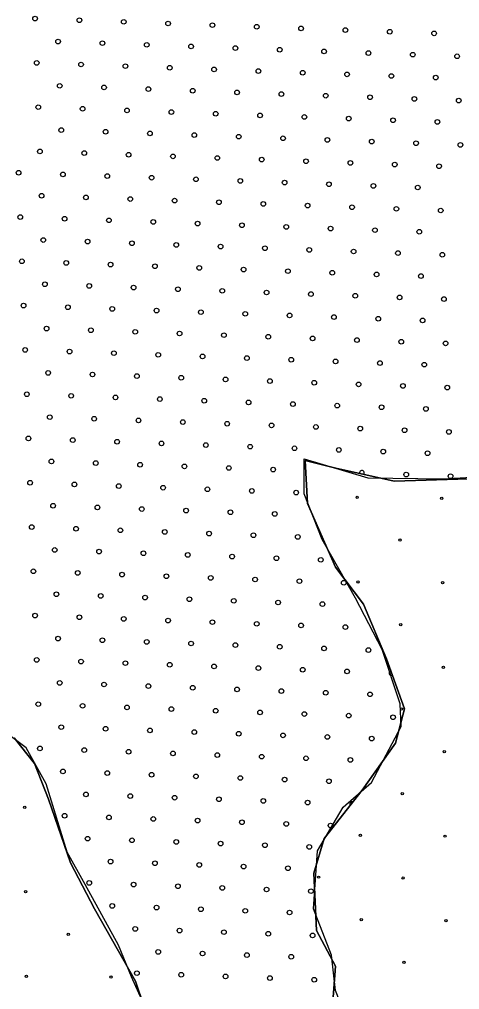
# Model space of a CAD drawing. Extents: x 1612280 to 1883141, y 560852 to 780851.
# Drawn here: x 1791920 to 1793921, y 639395 to 643812 of the extents above; entities that cross this region are included whole.
import ezdxf

# ---------------------------------------------------------------- set-up
doc = ezdxf.new("R2010")
doc.units = 0
for name, color, linetype in [('DESIGN - EROSION CONTROL - Devices', 7, 'Continuous'), ('DESIGN - SCRATCH - User 1', 7, 'Continuous'), ('DESIGN - TRAFFIC CONTROL PERMANENT - Pavement Marking Text', 7, 'Continuous')]:
    doc.layers.add(name, color=color, linetype=linetype)

msp = doc.modelspace()

# ---------------------------------------------------------------- linework, layer by layer
at = {"layer": 'DESIGN - EROSION CONTROL - Devices'}
for centre in [(1793455.2, 641635.3), (1793455.2, 641635.3), (1793839.7, 641631.6), (1793839.7, 641631.6), (1793649.3, 641441.2), (1793649.3, 641441.2), (1793458.9, 641250.8), (1793458.9, 641250.8), (1793843.5, 641247.1), (1793843.5, 641247.1), (1793653.1, 641056.7), (1793653.1, 641056.7), (1793847.2, 640862.5), (1793847.2, 640862.5), (1793656.8, 640672.1), (1793656.8, 640672.1), (1793850.9, 640478), (1793850.9, 640478), (1793660.5, 640287.5), (1793660.5, 640287.5), (1791943.9, 640225), (1791943.9, 640225), (1793470.1, 640097.1), (1793470.1, 640097.1), (1793854.7, 640093.4), (1793854.7, 640093.4), (1793279.7, 639906.7), (1793279.7, 639906.7), (1793664.3, 639903), (1793664.3, 639903), (1791947.7, 639840.4), (1791947.7, 639840.4), (1793473.9, 639712.6), (1793473.9, 639712.6), (1793858.4, 639708.8), (1793858.4, 639708.8), (1792141.8, 639646.3), (1792141.8, 639646.3), (1793668, 639518.4), (1793668, 639518.4), (1791951.4, 639455.9), (1791951.4, 639455.9), (1792335.9, 639452.1), (1792335.9, 639452.1)]:
    msp.add_circle(centre, 5.28, dxfattribs=at)
msp.add_arc((1792138.1, 640030.8), 5.28, 178.2082, 215.7539, dxfattribs=at)
at = {"layer": 'DESIGN - SCRATCH - User 1'}
for points in [[(1793637.2, 638677.9), (1793619.9, 638889.7), (1793442.8, 639170.6), (1793356.4, 639391.1), (1793339.2, 639551), (1793257.1, 639762.8), (1793274.4, 640026.4), (1793391, 640225.3), (1793520.6, 640337.6), (1793654.5, 640592.7), (1793650.2, 640696.4), (1793568.1, 640942.8), (1793447.1, 641176.2), (1793296, 641444.2), (1793213.9, 641651.6), (1793213.9, 641811.5)], [(1793213.9, 641811.5), (1793503.6, 641724.3), (1793844.9, 641720), (1794000.4, 641728.6), (1794082.4, 641655.1), (1794289.8, 641413.1), (1794441, 641391.5), (1794514.4, 641430.4), (1794600.8, 641499.5), (1794808.1, 641503.8), (1795011.2, 641534.1), (1795132.1, 641490.9), (1795205.5, 641387.1), (1795279, 641235.9), (1795274.6, 641019.7), (1795179.6, 640786.3), (1795002.5, 640604.8), (1794860, 640354.1), (1794760.6, 640189.9), (1794747.7, 640081.8), (1794790.9, 639978.1), (1794903.2, 639865.7)], [(1793637.2, 638677.9), (1793619.9, 638889.7), (1793442.8, 639170.6), (1793356.4, 639391.1), (1793339.2, 639551), (1793257.1, 639762.8), (1793274.4, 640026.4), (1793391, 640225.3), (1793520.6, 640337.6), (1793654.5, 640592.7), (1793650.2, 640696.4), (1793568.1, 640942.8), (1793447.1, 641176.2), (1793296, 641444.2), (1793213.9, 641651.6), (1793213.9, 641811.5)], [(1793213.9, 641811.5), (1793503.6, 641724.3), (1793844.9, 641720), (1794000.4, 641728.6), (1794082.4, 641655.1), (1794289.8, 641413.1), (1794441, 641391.5), (1794514.4, 641430.4), (1794600.8, 641499.5), (1794808.1, 641503.8), (1795011.2, 641534.1), (1795132.1, 641490.9), (1795205.5, 641387.1), (1795279, 641235.9), (1795274.6, 641019.7), (1795179.6, 640786.3), (1795002.5, 640604.8), (1794860, 640354.1), (1794760.6, 640189.9), (1794747.7, 640081.8), (1794790.9, 639978.1), (1794903.2, 639865.7)], [(1795061.4, 641509.7), (1794832.5, 641515.6), (1794621.1, 641498), (1794462.6, 641404), (1794315.8, 641404), (1794180.8, 641527.3), (1794010.5, 641721.2), (1793623.1, 641709.4), (1793358.9, 641768.2), (1793218, 641803.4)], [(1793218, 641803.4), (1793229.2, 641607.6), (1793356.7, 641317.6), (1793484.2, 641149.4), (1793588.6, 640900), (1793669.7, 640673.8), (1793629.1, 640517.2), (1793478.4, 640302.6), (1793304.5, 640082.2), (1793258.2, 639925.6), (1793269.7, 639664.6), (1793356.7, 639502.2), (1793345.1, 639339.8)], [(1793345.1, 639339.8), (1793356.7, 639502.2), (1793269.7, 639664.6), (1793258.2, 639925.6), (1793304.5, 640082.2), (1793478.4, 640302.6), (1793629.1, 640517.2), (1793669.7, 640673.8), (1793588.6, 640900), (1793484.2, 641149.4), (1793356.7, 641317.6), (1793229.2, 641607.6), (1793218, 641803.4)], [(1793218, 641803.4), (1793358.9, 641768.2), (1793623.1, 641709.4), (1794010.5, 641721.2), (1794180.8, 641527.3), (1794315.8, 641404), (1794462.6, 641404), (1794621.1, 641498), (1794832.5, 641515.6), (1795061.4, 641509.7)], [(1795061.4, 641509.7), (1794832.5, 641515.6), (1794621.1, 641498), (1794462.6, 641404), (1794315.8, 641404), (1794180.8, 641527.3), (1794010.5, 641721.2), (1793623.1, 641709.4), (1793358.9, 641768.2), (1793218, 641803.4)], [(1793218, 641803.4), (1793229.2, 641607.6), (1793356.7, 641317.6), (1793484.2, 641149.4), (1793588.6, 640900), (1793669.7, 640673.8), (1793629.1, 640517.2), (1793478.4, 640302.6), (1793304.5, 640082.2), (1793258.2, 639925.6), (1793269.7, 639664.6), (1793356.7, 639502.2), (1793345.1, 639339.8)], [(1793345.1, 639339.8), (1793356.7, 639502.2), (1793269.7, 639664.6), (1793258.2, 639925.6), (1793304.5, 640082.2), (1793478.4, 640302.6), (1793629.1, 640517.2), (1793669.7, 640673.8), (1793588.6, 640900), (1793484.2, 641149.4), (1793356.7, 641317.6), (1793229.2, 641607.6), (1793218, 641803.4)], [(1793218, 641803.4), (1793358.9, 641768.2), (1793623.1, 641709.4), (1794010.5, 641721.2), (1794180.8, 641527.3), (1794315.8, 641404), (1794462.6, 641404), (1794621.1, 641498), (1794832.5, 641515.6), (1795061.4, 641509.7)], [(1792429.9, 639453.7), (1792369.4, 639596.4), (1792218.2, 639873), (1792136.2, 640020), (1792041.1, 640331.2), (1791950.4, 640495.4), (1791764.7, 640633.7), (1791306.8, 640767.7), (1791043.3, 640836.9), (1790853.3, 640798), (1790693.5, 640715.8), (1790555.2, 640590.5), (1790438.6, 640404.6), (1790399.7, 640214.5), (1790360.8, 639968.1), (1790352.2, 639643.9)], [(1792429.9, 639453.7), (1792369.4, 639596.4), (1792218.2, 639873), (1792136.2, 640020), (1792041.1, 640331.2), (1791950.4, 640495.4), (1791764.7, 640633.7), (1791306.8, 640767.7), (1791043.3, 640836.9), (1790853.3, 640798), (1790693.5, 640715.8), (1790555.2, 640590.5), (1790438.6, 640404.6), (1790399.7, 640214.5), (1790360.8, 639968.1), (1790352.2, 639643.9)], [(1792527.8, 639194.8), (1792446.7, 639432.6), (1792261.2, 639763.2), (1792151.1, 639972), (1792052.5, 640262), (1791988.8, 640424.4), (1791896, 640540.4)], [(1791896, 640540.4), (1791988.8, 640424.4), (1792052.5, 640262), (1792151.1, 639972), (1792261.2, 639763.2), (1792446.7, 639432.6), (1792527.8, 639194.8)], [(1792527.8, 639194.8), (1792446.7, 639432.6), (1792261.2, 639763.2), (1792151.1, 639972), (1792052.5, 640262), (1791988.8, 640424.4), (1791896, 640540.4)], [(1791896, 640540.4), (1791988.8, 640424.4), (1792052.5, 640262), (1792151.1, 639972), (1792261.2, 639763.2), (1792446.7, 639432.6), (1792527.8, 639194.8)], [(1792812.2, 638808.3), (1792730.1, 638833.5), (1792566, 639088.5), (1792509.8, 639274.4), (1792429.9, 639453.7)], [(1792812.2, 638808.3), (1792730.1, 638833.5), (1792566, 639088.5), (1792509.8, 639274.4), (1792429.9, 639453.7)]]:
    msp.add_lwpolyline(points, dxfattribs=at)
at = {"layer": 'DESIGN - TRAFFIC CONTROL PERMANENT - Pavement Marking Text'}
for centre in [(1791990.5, 643815.5), (1791990.5, 643815.5), (1792192.2, 643808), (1792192.2, 643808), (1792393.8, 643800.6), (1792393.8, 643800.6), (1792595.4, 643793.1), (1792595.4, 643793.1), (1792797, 643785.6), (1792797, 643785.6), (1792998.6, 643778.2), (1792998.6, 643778.2), (1793200.2, 643770.7), (1793200.2, 643770.7), (1793401.8, 643763.2), (1793401.8, 643763.2), (1793603.4, 643755.8), (1793603.4, 643755.8), (1792095.1, 643710.9), (1792095.1, 643710.9), (1793805, 643748.3), (1793805, 643748.3), (1792296.7, 643703.5), (1792296.7, 643703.5), (1792498.3, 643696), (1792498.3, 643696), (1792699.9, 643688.5), (1792699.9, 643688.5), (1792901.5, 643681.1), (1792901.5, 643681.1), (1793103.1, 643673.6), (1793103.1, 643673.6), (1793304.7, 643666.1), (1793304.7, 643666.1), (1793506.4, 643658.7), (1793506.4, 643658.7), (1793708, 643651.2), (1793708, 643651.2), (1793909.6, 643643.7), (1793909.6, 643643.7), (1791998, 643613.9), (1791998, 643613.9), (1792199.6, 643606.4), (1792199.6, 643606.4), (1792401.2, 643598.9), (1792401.2, 643598.9), (1792602.8, 643591.5), (1792602.8, 643591.5), (1792804.5, 643584), (1792804.5, 643584), (1793006.1, 643576.5), (1793006.1, 643576.5), (1793207.7, 643569.1), (1793207.7, 643569.1), (1793409.3, 643561.6), (1793409.3, 643561.6), (1793610.9, 643554.1), (1793610.9, 643554.1), (1793812.5, 643546.7), (1793812.5, 643546.7), (1792102.6, 643509.3), (1792102.6, 643509.3), (1792304.2, 643501.9), (1792304.2, 643501.9), (1792505.8, 643494.4), (1792505.8, 643494.4), (1792707.4, 643486.9), (1792707.4, 643486.9), (1792909, 643479.5), (1792909, 643479.5), (1793110.6, 643472), (1793110.6, 643472), (1793312.2, 643464.5), (1793312.2, 643464.5), (1793513.8, 643457.1), (1793513.8, 643457.1), (1793715.4, 643449.6), (1793715.4, 643449.6), (1793917, 643442.1), (1793917, 643442.1), (1792005.5, 643412.3), (1792005.5, 643412.3), (1792207.1, 643404.8), (1792207.1, 643404.8), (1792408.7, 643397.3), (1792408.7, 643397.3), (1792610.3, 643389.9), (1792610.3, 643389.9), (1792811.9, 643382.4), (1792811.9, 643382.4), (1793013.5, 643374.9), (1793013.5, 643374.9), (1793215.1, 643367.5), (1793215.1, 643367.5), (1793416.8, 643360), (1793416.8, 643360), (1793618.4, 643352.5), (1793618.4, 643352.5), (1792110, 643307.7), (1792110, 643307.7), (1793820, 643345.1), (1793820, 643345.1), (1792311.6, 643300.3), (1792311.6, 643300.3), (1792513.2, 643292.8), (1792513.2, 643292.8), (1792714.8, 643285.3), (1792714.8, 643285.3), (1792916.5, 643277.9), (1792916.5, 643277.9), (1793118.1, 643270.4), (1793118.1, 643270.4), (1793319.7, 643262.9), (1793319.7, 643262.9), (1793521.3, 643255.5), (1793521.3, 643255.5), (1793722.9, 643248), (1793722.9, 643248), (1793924.5, 643240.5), (1793924.5, 643240.5), (1792012.9, 643210.7), (1792012.9, 643210.7), (1792214.6, 643203.2), (1792214.6, 643203.2), (1792416.2, 643195.7), (1792416.2, 643195.7), (1792617.8, 643188.3), (1792617.8, 643188.3), (1792819.4, 643180.8), (1792819.4, 643180.8), (1793021, 643173.3), (1793021, 643173.3), (1793222.6, 643165.9), (1793222.6, 643165.9), (1793424.2, 643158.4), (1793424.2, 643158.4), (1793625.8, 643150.9), (1793625.8, 643150.9), (1793827.4, 643143.5), (1793827.4, 643143.5), (1791915.9, 643113.6), (1791915.9, 643113.6), (1792117.5, 643106.1), (1792117.5, 643106.1), (1792319.1, 643098.7), (1792319.1, 643098.7), (1792520.7, 643091.2), (1792520.7, 643091.2), (1792722.3, 643083.7), (1792722.3, 643083.7), (1792923.9, 643076.2), (1792923.9, 643076.2), (1793125.5, 643068.8), (1793125.5, 643068.8), (1793327.1, 643061.3), (1793327.1, 643061.3), (1793528.8, 643053.8), (1793528.8, 643053.8), (1793730.4, 643046.4), (1793730.4, 643046.4), (1792020.4, 643009), (1792020.4, 643009), (1792222, 643001.6), (1792222, 643001.6), (1792423.6, 642994.1), (1792423.6, 642994.1), (1792625.2, 642986.6), (1792625.2, 642986.6), (1792826.9, 642979.2), (1792826.9, 642979.2), (1793028.5, 642971.7), (1793028.5, 642971.7), (1793230.1, 642964.2), (1793230.1, 642964.2), (1793431.7, 642956.8), (1793431.7, 642956.8), (1791923.3, 642912), (1791923.3, 642912), (1793633.3, 642949.3), (1793633.3, 642949.3), (1793834.9, 642941.8), (1793834.9, 642941.8), (1792125, 642904.5), (1792125, 642904.5), (1792326.6, 642897), (1792326.6, 642897), (1792528.2, 642889.6), (1792528.2, 642889.6), (1792729.8, 642882.1), (1792729.8, 642882.1), (1792931.4, 642874.6), (1792931.4, 642874.6), (1793133, 642867.2), (1793133, 642867.2), (1793334.6, 642859.7), (1793334.6, 642859.7), (1793536.2, 642852.2), (1793536.2, 642852.2), (1793737.8, 642844.8), (1793737.8, 642844.8), (1792027.9, 642807.4), (1792027.9, 642807.4), (1792229.5, 642800), (1792229.5, 642800), (1792431.1, 642792.5), (1792431.1, 642792.5), (1792632.7, 642785), (1792632.7, 642785), (1792834.3, 642777.6), (1792834.3, 642777.6), (1793035.9, 642770.1), (1793035.9, 642770.1), (1793237.5, 642762.6), (1793237.5, 642762.6), (1793439.2, 642755.2), (1793439.2, 642755.2), (1793640.8, 642747.7), (1793640.8, 642747.7), (1793842.4, 642740.2), (1793842.4, 642740.2), (1791930.8, 642710.4), (1791930.8, 642710.4), (1792132.4, 642702.9), (1792132.4, 642702.9), (1792334, 642695.4), (1792334, 642695.4), (1792535.6, 642688), (1792535.6, 642688), (1792737.3, 642680.5), (1792737.3, 642680.5), (1792938.9, 642673), (1792938.9, 642673), (1793140.5, 642665.6), (1793140.5, 642665.6), (1793342.1, 642658.1), (1793342.1, 642658.1), (1793543.7, 642650.6), (1793543.7, 642650.6), (1792035.3, 642605.8), (1792035.3, 642605.8), (1793745.3, 642643.2), (1793745.3, 642643.2), (1792237, 642598.4), (1792237, 642598.4), (1792438.6, 642590.9), (1792438.6, 642590.9), (1792640.2, 642583.4), (1792640.2, 642583.4), (1792841.8, 642576), (1792841.8, 642576), (1793043.4, 642568.5), (1793043.4, 642568.5), (1793245, 642561), (1793245, 642561), (1793446.6, 642553.6), (1793446.6, 642553.6), (1793648.2, 642546.1), (1793648.2, 642546.1), (1793849.8, 642538.6), (1793849.8, 642538.6), (1791938.3, 642508.8), (1791938.3, 642508.8), (1792139.9, 642501.3), (1792139.9, 642501.3), (1792341.5, 642493.8), (1792341.5, 642493.8), (1792543.1, 642486.4), (1792543.1, 642486.4), (1792744.7, 642478.9), (1792744.7, 642478.9), (1792946.3, 642471.4), (1792946.3, 642471.4), (1793147.9, 642464), (1793147.9, 642464), (1793349.5, 642456.5), (1793349.5, 642456.5), (1793551.2, 642449), (1793551.2, 642449), (1793752.8, 642441.6), (1793752.8, 642441.6), (1792042.8, 642404.2), (1792042.8, 642404.2), (1792244.4, 642396.7), (1792244.4, 642396.7), (1792446, 642389.3), (1792446, 642389.3), (1792647.6, 642381.8), (1792647.6, 642381.8), (1792849.3, 642374.3), (1792849.3, 642374.3), (1793050.9, 642366.9), (1793050.9, 642366.9), (1793252.5, 642359.4), (1793252.5, 642359.4), (1793454.1, 642351.9), (1793454.1, 642351.9), (1793655.7, 642344.5), (1793655.7, 642344.5), (1793857.3, 642337), (1793857.3, 642337), (1791945.7, 642307.1), (1791945.7, 642307.1), (1792147.4, 642299.7), (1792147.4, 642299.7), (1792349, 642292.2), (1792349, 642292.2), (1792550.6, 642284.7), (1792550.6, 642284.7), (1792752.2, 642277.3), (1792752.2, 642277.3), (1792953.8, 642269.8), (1792953.8, 642269.8), (1793155.4, 642262.3), (1793155.4, 642262.3), (1793357, 642254.9), (1793357, 642254.9), (1793558.6, 642247.4), (1793558.6, 642247.4), (1792050.3, 642202.6), (1792050.3, 642202.6), (1793760.2, 642239.9), (1793760.2, 642239.9), (1792251.9, 642195.1), (1792251.9, 642195.1), (1792453.5, 642187.7), (1792453.5, 642187.7), (1792655.1, 642180.2), (1792655.1, 642180.2), (1792856.7, 642172.7), (1792856.7, 642172.7), (1793058.3, 642165.3), (1793058.3, 642165.3), (1793259.9, 642157.8), (1793259.9, 642157.8), (1793461.6, 642150.3), (1793461.6, 642150.3), (1793663.2, 642142.9), (1793663.2, 642142.9), (1793864.8, 642135.4), (1793864.8, 642135.4), (1791953.2, 642105.5), (1791953.2, 642105.5), (1792154.8, 642098.1), (1792154.8, 642098.1), (1792356.4, 642090.6), (1792356.4, 642090.6), (1792558, 642083.1), (1792558, 642083.1), (1792759.7, 642075.7), (1792759.7, 642075.7), (1792961.3, 642068.2), (1792961.3, 642068.2), (1793162.9, 642060.7), (1793162.9, 642060.7), (1793364.5, 642053.3), (1793364.5, 642053.3), (1793566.1, 642045.8), (1793566.1, 642045.8), (1793767.7, 642038.3), (1793767.7, 642038.3), (1792057.7, 642001), (1792057.7, 642001), (1792259.4, 641993.5), (1792259.4, 641993.5), (1792461, 641986.1), (1792461, 641986.1), (1792662.6, 641978.6), (1792662.6, 641978.6), (1792864.2, 641971.1), (1792864.2, 641971.1), (1793065.8, 641963.7), (1793065.8, 641963.7), (1793267.4, 641956.2), (1793267.4, 641956.2), (1793469, 641948.7), (1793469, 641948.7), (1793670.6, 641941.3), (1793670.6, 641941.3), (1791960.7, 641903.9), (1791960.7, 641903.9), (1792162.3, 641896.5), (1792162.3, 641896.5), (1793872.2, 641933.8), (1793872.2, 641933.8), (1792363.9, 641889), (1792363.9, 641889), (1792565.5, 641881.5), (1792565.5, 641881.5), (1792767.1, 641874.1), (1792767.1, 641874.1), (1792968.7, 641866.6), (1792968.7, 641866.6), (1793170.3, 641859.1), (1793170.3, 641859.1), (1793371.9, 641851.7), (1793371.9, 641851.7), (1793573.6, 641844.2), (1793573.6, 641844.2), (1793775.2, 641836.7), (1793775.2, 641836.7), (1792065.2, 641799.4), (1792065.2, 641799.4), (1792266.8, 641791.9), (1792266.8, 641791.9), (1792468.4, 641784.5), (1792468.4, 641784.5), (1792670, 641777), (1792670, 641777), (1792871.7, 641769.5), (1792871.7, 641769.5), (1793073.3, 641762), (1793073.3, 641762), (1793678.1, 641739.6), (1793678.1, 641739.6), (1793879.7, 641732.2), (1793879.7, 641732.2), (1791968.1, 641702.3), (1791968.1, 641702.3), (1792169.8, 641694.8), (1792169.8, 641694.8), (1792371.4, 641687.4), (1792371.4, 641687.4), (1792573, 641679.9), (1792573, 641679.9), (1792774.6, 641672.4), (1792774.6, 641672.4), (1792976.2, 641665), (1792976.2, 641665), (1793177.8, 641657.5), (1793177.8, 641657.5), (1792072.7, 641597.8), (1792072.7, 641597.8), (1792274.3, 641590.3), (1792274.3, 641590.3), (1792475.9, 641582.8), (1792475.9, 641582.8), (1792677.5, 641575.4), (1792677.5, 641575.4), (1792879.1, 641567.9), (1792879.1, 641567.9), (1793080.7, 641560.4), (1793080.7, 641560.4), (1791975.6, 641500.7), (1791975.6, 641500.7), (1792177.2, 641493.2), (1792177.2, 641493.2), (1792378.8, 641485.8), (1792378.8, 641485.8), (1792580.4, 641478.3), (1792580.4, 641478.3), (1792782.1, 641470.8), (1792782.1, 641470.8), (1792983.7, 641463.4), (1792983.7, 641463.4), (1793185.3, 641455.9), (1793185.3, 641455.9), (1792080.2, 641396.2), (1792080.2, 641396.2), (1792281.8, 641388.7), (1792281.8, 641388.7), (1792483.4, 641381.2), (1792483.4, 641381.2), (1792685, 641373.8), (1792685, 641373.8), (1792886.6, 641366.3), (1792886.6, 641366.3), (1793088.2, 641358.8), (1793088.2, 641358.8), (1793289.8, 641351.4), (1793289.8, 641351.4), (1791983.1, 641299.1), (1791983.1, 641299.1), (1792184.7, 641291.6), (1792184.7, 641291.6), (1792386.3, 641284.2), (1792386.3, 641284.2), (1792587.9, 641276.7), (1792587.9, 641276.7), (1792789.5, 641269.2), (1792789.5, 641269.2), (1792991.1, 641261.8), (1792991.1, 641261.8), (1793192.7, 641254.3), (1793192.7, 641254.3), (1793394.4, 641246.8), (1793394.4, 641246.8), (1792087.6, 641194.6), (1792087.6, 641194.6), (1792289.2, 641187.1), (1792289.2, 641187.1), (1792490.8, 641179.6), (1792490.8, 641179.6), (1792692.4, 641172.2), (1792692.4, 641172.2), (1792894.1, 641164.7), (1792894.1, 641164.7), (1793095.7, 641157.2), (1793095.7, 641157.2), (1793297.3, 641149.8), (1793297.3, 641149.8), (1791990.5, 641097.5), (1791990.5, 641097.5), (1792192.2, 641090), (1792192.2, 641090), (1792393.8, 641082.5), (1792393.8, 641082.5), (1792595.4, 641075.1), (1792595.4, 641075.1), (1792797, 641067.6), (1792797, 641067.6), (1792998.6, 641060.1), (1792998.6, 641060.1), (1793200.2, 641052.7), (1793200.2, 641052.7), (1793401.8, 641045.2), (1793401.8, 641045.2), (1792095.1, 640992.9), (1792095.1, 640992.9), (1792296.7, 640985.5), (1792296.7, 640985.5), (1792498.3, 640978), (1792498.3, 640978), (1792699.9, 640970.5), (1792699.9, 640970.5), (1792901.5, 640963.1), (1792901.5, 640963.1), (1793103.1, 640955.6), (1793103.1, 640955.6), (1793304.7, 640948.1), (1793304.7, 640948.1), (1793506.4, 640940.7), (1793506.4, 640940.7), (1791998, 640895.9), (1791998, 640895.9), (1792199.6, 640888.4), (1792199.6, 640888.4), (1792401.2, 640880.9), (1792401.2, 640880.9), (1792602.8, 640873.5), (1792602.8, 640873.5), (1792804.5, 640866), (1792804.5, 640866), (1793006.1, 640858.5), (1793006.1, 640858.5), (1793207.7, 640851.1), (1793207.7, 640851.1), (1793409.3, 640843.6), (1793409.3, 640843.6), (1792102.6, 640791.3), (1792102.6, 640791.3), (1792304.2, 640783.9), (1792304.2, 640783.9), (1792505.8, 640776.4), (1792505.8, 640776.4), (1792707.4, 640768.9), (1792707.4, 640768.9), (1792909, 640761.5), (1792909, 640761.5), (1793110.6, 640754), (1793110.6, 640754), (1793312.2, 640746.5), (1793312.2, 640746.5), (1793513.8, 640739.1), (1793513.8, 640739.1), (1792005.5, 640694.3), (1792005.5, 640694.3), (1792207.1, 640686.8), (1792207.1, 640686.8), (1792408.7, 640679.3), (1792408.7, 640679.3), (1792610.3, 640671.9), (1792610.3, 640671.9), (1792811.9, 640664.4), (1792811.9, 640664.4), (1793013.5, 640656.9), (1793013.5, 640656.9), (1793215.1, 640649.5), (1793215.1, 640649.5), (1793416.8, 640642), (1793416.8, 640642), (1793618.4, 640634.5), (1793618.4, 640634.5), (1792110, 640589.7), (1792110, 640589.7), (1792311.6, 640582.3), (1792311.6, 640582.3), (1792513.2, 640574.8), (1792513.2, 640574.8), (1792714.8, 640567.3), (1792714.8, 640567.3), (1792916.5, 640559.9), (1792916.5, 640559.9), (1793118.1, 640552.4), (1793118.1, 640552.4), (1793319.7, 640544.9), (1793319.7, 640544.9), (1793521.3, 640537.5), (1793521.3, 640537.5), (1792012.9, 640492.7), (1792012.9, 640492.7), (1792214.6, 640485.2), (1792214.6, 640485.2), (1792416.2, 640477.7), (1792416.2, 640477.7), (1792617.8, 640470.3), (1792617.8, 640470.3), (1792819.4, 640462.8), (1792819.4, 640462.8), (1793021, 640455.3), (1793021, 640455.3), (1793222.6, 640447.8), (1793222.6, 640447.8), (1793424.2, 640440.4), (1793424.2, 640440.4), (1792117.5, 640388.1), (1792117.5, 640388.1), (1792319.1, 640380.6), (1792319.1, 640380.6), (1792520.7, 640373.2), (1792520.7, 640373.2), (1792722.3, 640365.7), (1792722.3, 640365.7), (1792923.9, 640358.2), (1792923.9, 640358.2), (1793125.5, 640350.8), (1793125.5, 640350.8), (1793327.1, 640343.3), (1793327.1, 640343.3), (1792222, 640283.6), (1792222, 640283.6), (1792423.6, 640276.1), (1792423.6, 640276.1), (1792625.2, 640268.6), (1792625.2, 640268.6), (1792826.9, 640261.2), (1792826.9, 640261.2), (1793028.5, 640253.7), (1793028.5, 640253.7), (1793230.1, 640246.2), (1793230.1, 640246.2), (1792125, 640186.5), (1792125, 640186.5), (1792326.6, 640179), (1792326.6, 640179), (1792528.2, 640171.6), (1792528.2, 640171.6), (1792729.8, 640164.1), (1792729.8, 640164.1), (1792931.4, 640156.6), (1792931.4, 640156.6), (1793133, 640149.2), (1793133, 640149.2), (1793334.6, 640141.7), (1793334.6, 640141.7), (1792229.5, 640082), (1792229.5, 640082), (1792431.1, 640074.5), (1792431.1, 640074.5), (1792632.7, 640067), (1792632.7, 640067), (1792834.3, 640059.6), (1792834.3, 640059.6), (1793035.9, 640052.1), (1793035.9, 640052.1), (1793237.5, 640044.6), (1793237.5, 640044.6), (1792334, 639977.4), (1792334, 639977.4), (1792535.6, 639970), (1792535.6, 639970), (1792737.3, 639962.5), (1792737.3, 639962.5), (1792938.9, 639955), (1792938.9, 639955), (1793140.5, 639947.6), (1793140.5, 639947.6), (1792237, 639880.4), (1792237, 639880.4), (1792438.6, 639872.9), (1792438.6, 639872.9), (1792640.2, 639865.4), (1792640.2, 639865.4), (1792841.8, 639858), (1792841.8, 639858), (1793043.4, 639850.5), (1793043.4, 639850.5), (1793245, 639843), (1793245, 639843), (1792341.5, 639775.8), (1792341.5, 639775.8), (1792543.1, 639768.3), (1792543.1, 639768.3), (1792744.7, 639760.9), (1792744.7, 639760.9), (1792946.3, 639753.4), (1792946.3, 639753.4), (1793147.9, 639745.9), (1793147.9, 639745.9), (1792446, 639671.3), (1792446, 639671.3), (1792647.6, 639663.8), (1792647.6, 639663.8), (1792849.3, 639656.3), (1792849.3, 639656.3), (1793050.9, 639648.9), (1793050.9, 639648.9), (1793252.5, 639641.4), (1793252.5, 639641.4), (1792550.6, 639566.7), (1792550.6, 639566.7), (1792752.2, 639559.3), (1792752.2, 639559.3), (1792953.8, 639551.8), (1792953.8, 639551.8), (1793155.4, 639544.3), (1793155.4, 639544.3), (1792453.5, 639469.7), (1792453.5, 639469.7), (1792655.1, 639462.2), (1792655.1, 639462.2), (1792856.7, 639454.7), (1792856.7, 639454.7), (1793058.3, 639447.3), (1793058.3, 639447.3), (1793259.9, 639439.8), (1793259.9, 639439.8)]:
    msp.add_circle(centre, 10.6, dxfattribs=at)
for centre, start, end in [((1793476.5, 641747.1), 319.4102, 195.5184), ((1793610.9, 640836.1), 106.8579, 292.6115), ((1793431.7, 640238.8), 67.2771, 216.1801)]:
    msp.add_arc(centre, 10.6, start, end, dxfattribs=at)

doc.saveas('drawing.dxf')
